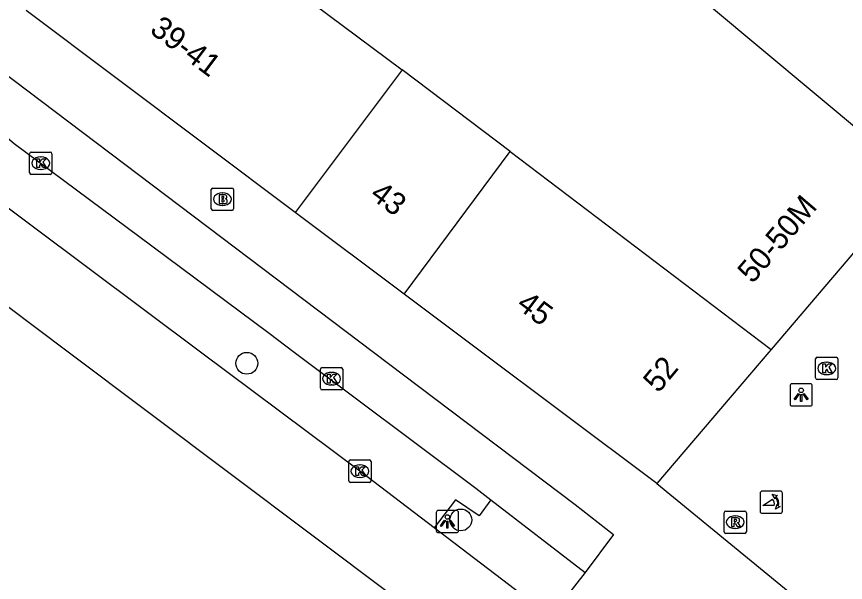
# Model space of a CAD drawing. Extents: x 161087 to 161922, y 382574 to 383873.
# Drawn here: x 161125.62 to 161162.7, y 383239.69 to 383265.02 of the extents above; entities that cross this region are included whole.
import ezdxf

# ---------------------------------------------------------------- set-up
doc = ezdxf.new("R2010")
doc.units = 0
for name, color, linetype in [('IMGEO_Berm_open', 7, 'Continuous'), ('IMGEO_Boom', 7, 'Continuous'), ('IMGEO_Brandkraan', 7, 'Continuous'), ('IMGEO_Fietspad_gesloten', 7, 'Continuous'), ('IMGEO_Kolk', 7, 'Continuous'), ('IMGEO_Lichtpunt', 7, 'Continuous'), ('IMGEO_OVBaan_gesloten', 7, 'Continuous'), ('IMGEO_Pand', 7, 'Continuous'), ('IMGEO_Pand_nummerreeks', 7, 'Continuous'), ('IMGEO_Poller', 7, 'Continuous'), ('IMGEO_Rioolput', 7, 'Continuous'), ('IMGEO_Voetgangersgebied_open', 7, 'Continuous')]:
    doc.layers.add(name, color=color, linetype=linetype)

msp = doc.modelspace()

# ---------------------------------------------------------------- linework, layer by layer
at = {"layer": 'IMGEO_Berm_open'}
msp.add_lwpolyline([(161146.845, 383243.381), (161146.322, 383242.671), (161145.266, 383243.39), (161144.303, 383242.133)], dxfattribs=at)
at = {"layer": 'IMGEO_Boom'}
for centre in [(161135.922, 383249.498), (161145.494, 383242.487)]:
    msp.add_circle(centre, 0.489, dxfattribs=at)
at = {"layer": 'IMGEO_Brandkraan'}
for p, q in [((161134.332, 383256.417), (161134.332, 383257.269)), ((161134.407, 383257.343), (161135.259, 383257.343)), ((161135.333, 383257.269), (161135.333, 383256.417)), ((161134.82, 383257.123), (161134.845, 383257.123)), ((161134.843, 383256.563), (161134.818, 383256.563)), ((161135.259, 383256.343), (161134.407, 383256.343))]:
    msp.add_line(p, q, dxfattribs=at)
for points in [[(161134.332, 383256.417), (161134.332, 383257.269)], [(161134.407, 383257.343), (161135.259, 383257.343)], [(161135.333, 383257.269), (161135.333, 383256.417)], [(161134.68, 383257.043), (161134.68, 383256.643), (161134.893, 383256.643)], [(161134.911, 383257.043), (161134.68, 383257.043)], [(161134.859, 383256.962), (161134.805, 383256.962), (161134.805, 383256.886)], [(161134.805, 383256.886), (161134.858, 383256.886)], [(161134.867, 383256.81), (161134.805, 383256.81), (161134.805, 383256.729)], [(161134.805, 383256.729), (161134.867, 383256.729)], [(161135.259, 383256.343), (161134.407, 383256.343)]]:
    msp.add_lwpolyline(points, dxfattribs=at)
for centre, radius, start, end in [((161134.409, 383257.267), 0.0765, 91.552, 178.448), ((161134.409, 383257.267), 0.0765, 91.552, 178.448), ((161135.257, 383257.267), 0.0765, 1.552, 88.448), ((161135.257, 383257.267), 0.0765, 1.552, 88.448), ((161134.86, 383256.924), 0.0379, 267.8285, 90.9355), ((161134.915, 383256.898), 0.145, 59.4692, 91.5367), ((161134.94, 383256.945), 0.0922, 285.5137, 58.1501), ((161134.868, 383256.769), 0.0404, 269.8759, 90.5077), ((161134.899, 383256.894), 0.251, 268.6676, 293.5347), ((161134.945, 383256.753), 0.105, 301.3115, 78.989), ((161134.409, 383256.419), 0.0765, 181.552, 268.448), ((161134.409, 383256.419), 0.0765, 181.552, 268.448), ((161135.257, 383256.419), 0.0765, 271.552, 358.448), ((161135.257, 383256.419), 0.0765, 271.552, 358.448)]:
    msp.add_arc(centre, radius, start, end, dxfattribs=at)
for centre, major_axis, ratio, start_param, end_param in [((161134.819, 383256.843), (-0.387, 0.002), 0.722429, 4.712389, 7.853982), ((161134.844, 383256.843), (-0.39, 0.002), 0.717154, 1.570796, 4.712389)]:
    msp.add_ellipse(centre, major_axis=major_axis, ratio=ratio, start_param=start_param, end_param=end_param, dxfattribs=at)
at = {"layer": 'IMGEO_Fietspad_gesloten'}
for points in [[(161122.381, 383264.513), (161141.59, 383250), (161150.612, 383243.184), (161152.322, 383241.841), (161151.057, 383240.133)], [(161122.964, 383261.452), (161123.772, 383260.815), (161125.515, 383259.342), (161131.675, 383254.752), (161136.923, 383250.842), (161138.045, 383250), (161146.169, 383243.902), (161146.845, 383243.381)], [(161146.845, 383243.381), (161151.057, 383240.133)]]:
    msp.add_lwpolyline(points, dxfattribs=at)
at = {"layer": 'IMGEO_Kolk'}
for p, q in [((161126.205, 383258.028), (161126.205, 383258.88)), ((161126.28, 383258.954), (161127.132, 383258.954)), ((161126.693, 383258.734), (161126.718, 383258.734)), ((161127.206, 383258.88), (161127.206, 383258.028)), ((161126.716, 383258.174), (161126.691, 383258.174)), ((161127.132, 383257.954), (161126.28, 383257.954)), ((161161.367, 383248.843), (161161.367, 383249.695)), ((161161.442, 383249.769), (161162.294, 383249.769)), ((161161.855, 383249.549), (161161.88, 383249.549)), ((161162.368, 383249.695), (161162.368, 383248.843)), ((161139.215, 383248.383), (161139.215, 383249.235)), ((161139.29, 383249.309), (161140.142, 383249.309)), ((161139.703, 383249.089), (161139.728, 383249.089)), ((161140.216, 383249.235), (161140.216, 383248.383)), ((161162.294, 383248.769), (161161.442, 383248.769)), ((161161.878, 383248.989), (161161.853, 383248.989)), ((161139.726, 383248.529), (161139.701, 383248.529)), ((161140.142, 383248.309), (161139.29, 383248.309)), ((161140.481, 383244.244), (161140.481, 383245.096)), ((161140.556, 383245.17), (161141.408, 383245.17)), ((161141.482, 383245.096), (161141.482, 383244.244)), ((161140.969, 383244.95), (161140.994, 383244.95)), ((161140.992, 383244.39), (161140.967, 383244.39)), ((161141.408, 383244.17), (161140.556, 383244.17))]:
    msp.add_line(p, q, dxfattribs=at)
for points in [[(161126.205, 383258.028), (161126.205, 383258.88)], [(161126.28, 383258.954), (161127.132, 383258.954)], [(161127.206, 383258.88), (161127.206, 383258.028)], [(161126.526, 383258.654), (161126.649, 383258.654), (161126.649, 383258.503), (161126.779, 383258.654), (161126.943, 383258.654), (161126.797, 383258.503), (161126.95, 383258.254), (161126.798, 383258.254), (161126.713, 383258.418), (161126.649, 383258.351), (161126.649, 383258.254), (161126.526, 383258.254), (161126.526, 383258.654)], [(161127.132, 383257.954), (161126.28, 383257.954)], [(161161.367, 383248.843), (161161.367, 383249.695)], [(161161.442, 383249.769), (161162.294, 383249.769)], [(161161.688, 383249.469), (161161.811, 383249.469), (161161.811, 383249.318), (161161.941, 383249.469), (161162.105, 383249.469), (161161.959, 383249.318), (161162.112, 383249.069), (161161.96, 383249.069), (161161.875, 383249.233), (161161.811, 383249.166), (161161.811, 383249.069), (161161.688, 383249.069), (161161.688, 383249.469)], [(161162.368, 383249.695), (161162.368, 383248.843)], [(161139.215, 383248.383), (161139.215, 383249.235)], [(161139.29, 383249.309), (161140.142, 383249.309)], [(161140.216, 383249.235), (161140.216, 383248.383)], [(161139.536, 383249.009), (161139.659, 383249.009), (161139.659, 383248.858), (161139.789, 383249.009), (161139.953, 383249.009), (161139.807, 383248.858), (161139.96, 383248.609), (161139.808, 383248.609), (161139.723, 383248.773), (161139.659, 383248.706), (161139.659, 383248.609), (161139.536, 383248.609), (161139.536, 383249.009)], [(161162.294, 383248.769), (161161.442, 383248.769)], [(161140.142, 383248.309), (161139.29, 383248.309)], [(161140.481, 383244.244), (161140.481, 383245.096)], [(161140.556, 383245.17), (161141.408, 383245.17)], [(161141.482, 383245.096), (161141.482, 383244.244)], [(161140.802, 383244.87), (161140.925, 383244.87), (161140.925, 383244.719), (161141.055, 383244.87), (161141.219, 383244.87), (161141.073, 383244.719), (161141.226, 383244.47), (161141.074, 383244.47), (161140.989, 383244.634), (161140.925, 383244.567), (161140.925, 383244.47), (161140.802, 383244.47), (161140.802, 383244.87)], [(161141.408, 383244.17), (161140.556, 383244.17)]]:
    msp.add_lwpolyline(points, dxfattribs=at)
for centre, start, end in [((161126.282, 383258.878), 91.552, 178.448), ((161126.282, 383258.878), 91.552, 178.448), ((161127.13, 383258.878), 1.552, 88.448), ((161127.13, 383258.878), 1.552, 88.448), ((161126.282, 383258.03), 181.552, 268.448), ((161126.282, 383258.03), 181.552, 268.448), ((161127.13, 383258.03), 271.552, 358.448), ((161127.13, 383258.03), 271.552, 358.448), ((161161.444, 383249.693), 91.552, 178.448), ((161161.444, 383249.693), 91.552, 178.448), ((161162.292, 383249.693), 1.552, 88.448), ((161162.292, 383249.693), 1.552, 88.448), ((161139.292, 383249.233), 91.552, 178.448), ((161139.292, 383249.233), 91.552, 178.448), ((161140.14, 383249.233), 1.552, 88.448), ((161140.14, 383249.233), 1.552, 88.448), ((161161.444, 383248.845), 181.552, 268.448), ((161161.444, 383248.845), 181.552, 268.448), ((161162.292, 383248.845), 271.552, 358.448), ((161162.292, 383248.845), 271.552, 358.448), ((161139.292, 383248.385), 181.552, 268.448), ((161139.292, 383248.385), 181.552, 268.448), ((161140.14, 383248.385), 271.552, 358.448), ((161140.14, 383248.385), 271.552, 358.448), ((161140.558, 383245.094), 91.552, 178.448), ((161140.558, 383245.094), 91.552, 178.448), ((161141.406, 383245.094), 1.552, 88.448), ((161141.406, 383245.094), 1.552, 88.448), ((161140.558, 383244.246), 181.552, 268.448), ((161140.558, 383244.246), 181.552, 268.448), ((161141.406, 383244.246), 271.552, 358.448), ((161141.406, 383244.246), 271.552, 358.448)]:
    msp.add_arc(centre, 0.0765, start, end, dxfattribs=at)
for centre, major_axis, ratio, start_param, end_param in [((161126.692, 383258.454), (-0.387, 0.002), 0.722429, 4.712389, 7.853982), ((161126.717, 383258.454), (-0.39, 0.002), 0.717154, 1.570796, 4.712389), ((161161.854, 383249.269), (-0.387, 0.002), 0.722429, 4.712389, 7.853982), ((161161.879, 383249.269), (-0.39, 0.002), 0.717154, 1.570796, 4.712389), ((161139.702, 383248.809), (-0.387, 0.002), 0.722429, 4.712389, 7.853982), ((161139.727, 383248.809), (-0.39, 0.002), 0.717154, 1.570796, 4.712389), ((161140.968, 383244.67), (-0.387, 0.002), 0.722429, 4.712389, 7.853982), ((161140.993, 383244.67), (-0.39, 0.002), 0.717154, 1.570796, 4.712389)]:
    msp.add_ellipse(centre, major_axis=major_axis, ratio=ratio, start_param=start_param, end_param=end_param, dxfattribs=at)
at = {"layer": 'IMGEO_Lichtpunt'}
for p, q in [((161160.224, 383248.489), (161160.224, 383247.682)), ((161160.224, 383248.489), (161160.224, 383247.682)), ((161161.126, 383248.584), (161160.318, 383248.584)), ((161161.126, 383248.584), (161160.318, 383248.584)), ((161161.22, 383247.682), (161161.22, 383248.489)), ((161161.22, 383247.682), (161161.22, 383248.489)), ((161160.318, 383247.588), (161161.126, 383247.588)), ((161160.318, 383247.588), (161161.126, 383247.588)), ((161144.399, 383242.819), (161144.399, 383242.012)), ((161144.399, 383242.819), (161144.399, 383242.012)), ((161145.301, 383242.914), (161144.493, 383242.914)), ((161145.301, 383242.914), (161144.493, 383242.914)), ((161145.395, 383242.012), (161145.395, 383242.819)), ((161145.395, 383242.012), (161145.395, 383242.819)), ((161144.493, 383241.918), (161145.301, 383241.918)), ((161144.493, 383241.918), (161145.301, 383241.918))]:
    msp.add_line(p, q, dxfattribs=at)
for points in [[(161160.598, 383248.153), (161160.637, 383248.125), (161160.449, 383247.863), (161160.411, 383247.89), (161160.598, 383248.153)], [(161160.7, 383248.105), (161160.747, 383248.105), (161160.747, 383247.783), (161160.7, 383247.783), (161160.7, 383248.105)], [(161160.81, 383248.125), (161160.848, 383248.152), (161161.035, 383247.89), (161160.996, 383247.862), (161160.81, 383248.125)], [(161144.773, 383242.483), (161144.812, 383242.455), (161144.624, 383242.193), (161144.586, 383242.22), (161144.773, 383242.483)], [(161144.875, 383242.435), (161144.922, 383242.435), (161144.922, 383242.113), (161144.875, 383242.113), (161144.875, 383242.435)], [(161144.985, 383242.455), (161145.023, 383242.482), (161145.21, 383242.22), (161145.171, 383242.192), (161144.985, 383242.455)]]:
    msp.add_lwpolyline(points, dxfattribs=at)
for centre in [(161160.723, 383248.287), (161144.898, 383242.617)]:
    msp.add_circle(centre, 0.0994, dxfattribs=at)
for centre, start, end in [((161160.318, 383248.489), 90, 180), ((161160.318, 383248.489), 90, 180), ((161161.126, 383248.489), 0, 90), ((161161.126, 383248.489), 0, 90), ((161160.318, 383247.682), 180, 270), ((161160.318, 383247.682), 180, 270), ((161161.126, 383247.682), 270, 0), ((161161.126, 383247.682), 270, 360), ((161144.493, 383242.819), 90, 180), ((161144.493, 383242.819), 90, 180), ((161145.301, 383242.819), 0, 90), ((161145.301, 383242.819), 0, 90), ((161144.493, 383242.012), 180, 270), ((161144.493, 383242.012), 180, 270), ((161145.301, 383242.012), 270, 0), ((161145.301, 383242.012), 270, 360)]:
    msp.add_arc(centre, 0.0946, start, end, dxfattribs=at)
at = {"layer": 'IMGEO_OVBaan_gesloten'}
for points in [[(161144.303, 383242.133), (161140.977, 383244.669), (161133.852, 383250), (161123.758, 383257.552), (161121.486, 383259.231)], [(161147.473, 383235.291), (161146.078, 383236.362), (161127.932, 383250), (161119.591, 383256.269)], [(161149.525, 383238.158), (161149.136, 383238.449), (161144.303, 383242.133)]]:
    msp.add_lwpolyline(points, dxfattribs=at)
at = {"layer": 'IMGEO_Pand'}
for points in [[(161140.496, 383278.979), (161165.893, 383257.765)], [(161132.96, 383270.029), (161142.873, 383262.631)], [(161138.093, 383256.246), (161126.05, 383265.285)], [(161142.873, 383262.631), (161138.093, 383256.246)], [(161147.705, 383258.97), (161142.873, 383262.631)], [(161142.959, 383252.594), (161147.705, 383258.97)], [(161147.705, 383258.97), (161159.381, 383250.122)], [(161165.893, 383257.765), (161159.381, 383250.122)], [(161142.959, 383252.594), (161138.093, 383256.246)], [(161154.26, 383244.112), (161150.046, 383247.275), (161146.415, 383250), (161142.959, 383252.594)], [(161159.381, 383250.122), (161159.277, 383250), (161154.26, 383244.112)]]:
    msp.add_lwpolyline(points, dxfattribs=at)
at = {"layer": 'IMGEO_Poller'}
for p, q in [((161158.886, 383243.685), (161158.886, 383242.878)), ((161158.886, 383243.685), (161158.886, 383242.878)), ((161159.788, 383243.78), (161158.98, 383243.78)), ((161159.788, 383243.78), (161158.98, 383243.78)), ((161159.882, 383242.878), (161159.882, 383243.685)), ((161159.882, 383242.878), (161159.882, 383243.685)), ((161158.98, 383242.783), (161159.788, 383242.783)), ((161158.98, 383242.783), (161159.788, 383242.783))]:
    msp.add_line(p, q, dxfattribs=at)
for points in [[(161159.565, 383243.509), (161159.553, 383243.436), (161159.428, 383243.641)], [(161159.428, 383243.641), (161159.659, 383243.575), (161159.588, 383243.543)], [(161159.521, 383243.136), (161159.008, 383243.136), (161159.438, 383243.411)], [(161159.581, 383242.964), (161159.647, 383243.195), (161159.677, 383243.127)], [(161159.713, 383243.1), (161159.785, 383243.089), (161159.581, 383242.964)]]:
    msp.add_lwpolyline(points, dxfattribs=at)
for centre, radius, start, end in [((161158.98, 383243.685), 0.0946, 90, 180), ((161158.98, 383243.685), 0.0946, 90, 180), ((161159.207, 383243.196), 0.516, 349.3569, 42.2912), ((161159.788, 383243.685), 0.0946, 0, 90), ((161159.788, 383243.685), 0.0946, 0, 90), ((161159.193, 383243.186), 0.332, 351.3247, 42.4854), ((161159.207, 383243.196), 0.476, 351.7527, 41.1691), ((161158.98, 383242.878), 0.0946, 180, 270), ((161158.98, 383242.878), 0.0946, 180, 270), ((161159.788, 383242.878), 0.0946, 270, 0), ((161159.788, 383242.878), 0.0946, 270, 0)]:
    msp.add_arc(centre, radius, start, end, dxfattribs=at)
at = {"layer": 'IMGEO_Rioolput'}
for p, q in [((161157.271, 383241.96), (161157.271, 383242.812)), ((161157.346, 383242.886), (161158.198, 383242.886)), ((161158.272, 383242.812), (161158.272, 383241.96)), ((161157.759, 383242.666), (161157.784, 383242.666)), ((161157.782, 383242.106), (161157.757, 383242.106)), ((161158.198, 383241.886), (161157.346, 383241.886))]:
    msp.add_line(p, q, dxfattribs=at)
for points in [[(161157.271, 383241.96), (161157.271, 383242.812)], [(161157.346, 383242.886), (161158.198, 383242.886)], [(161158.272, 383242.812), (161158.272, 383241.96)], [(161157.86, 383242.584), (161157.608, 383242.586), (161157.608, 383242.186)], [(161157.786, 383242.505), (161157.732, 383242.505), (161157.732, 383242.424)], [(161157.732, 383242.424), (161157.784, 383242.424)], [(161157.608, 383242.186), (161157.732, 383242.186), (161157.732, 383242.348), (161157.743, 383242.348)], [(161157.79, 383242.319), (161157.861, 383242.186), (161158.001, 383242.186), (161157.936, 383242.312)], [(161158.198, 383241.886), (161157.346, 383241.886)]]:
    msp.add_lwpolyline(points, dxfattribs=at)
for centre, radius, start, end in [((161157.348, 383242.81), 0.0765, 91.552, 178.448), ((161157.348, 383242.81), 0.0765, 91.552, 178.448), ((161158.196, 383242.81), 0.0765, 1.552, 88.448), ((161158.196, 383242.81), 0.0765, 1.552, 88.448), ((161157.768, 383242.613), 0.19, 274.7715, 282.9687), ((161157.792, 383242.409), 0.0964, 77.0061, 93.1865), ((161157.806, 383242.466), 0.0378, 276.6634, 79.6772), ((161157.859, 383242.474), 0.109, 350.3612, 89.416), ((161157.857, 383242.474), 0.112, 277.5842, 350.9817), ((161157.742, 383242.295), 0.0533, 26.0293, 88.6989), ((161157.841, 383242.259), 0.108, 29.5134, 73.7905), ((161157.348, 383241.962), 0.0765, 181.552, 268.448), ((161157.348, 383241.962), 0.0765, 181.552, 268.448), ((161158.196, 383241.962), 0.0765, 271.552, 358.448), ((161158.196, 383241.962), 0.0765, 271.552, 358.448)]:
    msp.add_arc(centre, radius, start, end, dxfattribs=at)
for centre, major_axis, ratio, start_param, end_param in [((161157.758, 383242.386), (-0.387, 0.002), 0.722429, 4.712389, 7.853982), ((161157.783, 383242.386), (-0.39, 0.002), 0.717154, 1.570796, 4.712389)]:
    msp.add_ellipse(centre, major_axis=major_axis, ratio=ratio, start_param=start_param, end_param=end_param, dxfattribs=at)
at = {"layer": 'IMGEO_Voetgangersgebied_open'}
for points in [[(161154.26, 383244.112), (161163.126, 383236.848)], [(161151.057, 383240.133), (161149.525, 383238.158)]]:
    msp.add_lwpolyline(points, dxfattribs=at)

# ---------------------------------------------------------------- texts
at = {"layer": 'IMGEO_Pand_nummerreeks'}
for s, rotation, p in [('39-41', 323.1106, (161131.533, 383264.32)), ('43', 323.1106, (161141.377, 383256.932)), ('50-50M', 49.5248, (161158.546, 383253.026)), ('45', 323.1108, (161147.934, 383252.011)), ('52', 50.3828, (161154.336, 383248.128))]:
    msp.add_text(s, height=1, rotation=rotation, dxfattribs=at).set_placement(p)

doc.saveas('drawing.dxf')
